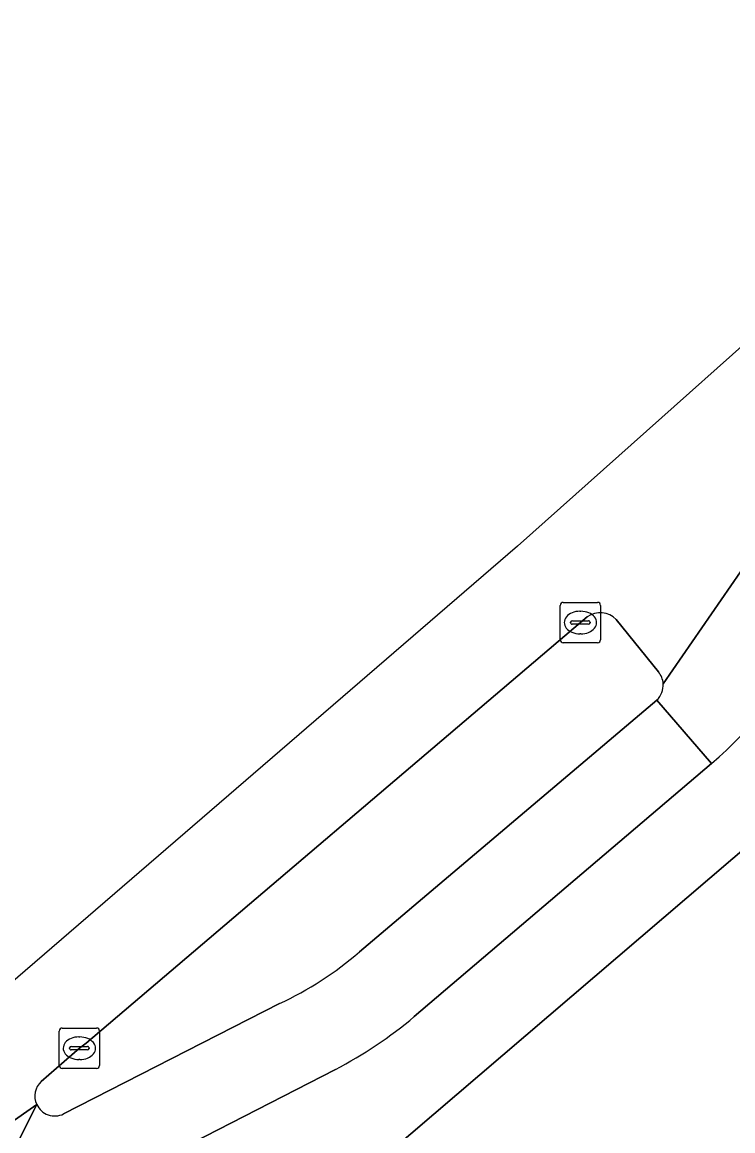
# Model space of a CAD drawing. Extents: x 162172 to 163187, y 382874 to 383685.
# Drawn here: x 162560.04 to 162577.65, y 383429.23 to 383456.69 of the extents above; entities that cross this region are included whole.
import ezdxf

# ---------------------------------------------------------------- set-up
doc = ezdxf.new("R2010")
doc.units = 0
for name, color, linetype in [('IMGEO_Fietspad_gesloten', 7, 'Continuous'), ('IMGEO_Groenvoorziening', 7, 'Continuous'), ('IMGEO_Kolk', 7, 'Continuous'), ('IMGEO_Rijbaan_lokaal_gesloten', 7, 'Continuous'), ('IMGEO_Verkeerseiland_open', 7, 'Continuous'), ('IMGEO_Voetpad_open', 7, 'Continuous')]:
    doc.layers.add(name, color=color, linetype=linetype)

msp = doc.modelspace()

# ---------------------------------------------------------------- linework, layer by layer
at = {"layer": 'IMGEO_Fietspad_gesloten'}
for points in [[(162577.124, 383438.334), (162575.768, 383439.903), (162568.396, 383433.668)], [(162569.756, 383432.065), (162577.124, 383438.334)], [(162566.412, 383432.386), (162561.063, 383429.654)], [(162560.399, 383429.887), (162558.403, 383425.945), (162567.8, 383430.751)]]:
    msp.add_lwpolyline(points, dxfattribs=at)
for centre, radius, start, end in [((162562.997, 383439.848), 8.206, 294.5942, 311.1444), ((162562.755, 383440.374), 10.865, 297.6671, 310.1177), ((162560.844, 383430.093), 0.49, 204.816, 296.5117)]:
    msp.add_arc(centre, radius, start, end, dxfattribs=at)
at = {"layer": 'IMGEO_Groenvoorziening'}
msp.add_lwpolyline([(162552.395, 383414.415), (162556.323, 383409.744), (162566.514, 383418.568), (162566.243, 383418.882), (162568.73, 383421.035), (162570.997, 383422.998), (162573.45, 383425.122), (162573.816, 383424.699), (162583.879, 383433.412), (162579.936, 383437.929), (162567.388, 383427.216), (162565.072, 383425.239)], close=True, dxfattribs=at)
at = {"layer": 'IMGEO_Kolk'}
for p, q in [((162573.373, 383441.395), (162573.373, 383442.247)), ((162573.448, 383442.321), (162574.3, 383442.321)), ((162574.374, 383442.247), (162574.374, 383441.395)), ((162573.861, 383442.101), (162573.886, 383442.101)), ((162573.632, 383441.815), (162573.632, 383441.827)), ((162574.07, 383441.778), (162573.672, 383441.778)), ((162573.675, 383441.864), (162574.073, 383441.864)), ((162574.116, 383441.827), (162574.116, 383441.815)), ((162573.884, 383441.541), (162573.859, 383441.541)), ((162574.3, 383441.321), (162573.448, 383441.321)), ((162561.03, 383431.78), (162561.882, 383431.78)), ((162560.955, 383430.854), (162560.955, 383431.706)), ((162561.443, 383431.56), (162561.468, 383431.56)), ((162561.956, 383431.706), (162561.956, 383430.854)), ((162561.214, 383431.274), (162561.214, 383431.286)), ((162561.652, 383431.237), (162561.254, 383431.237)), ((162561.257, 383431.323), (162561.655, 383431.323)), ((162561.698, 383431.286), (162561.698, 383431.274)), ((162561.466, 383431), (162561.441, 383431)), ((162561.882, 383430.78), (162561.03, 383430.78))]:
    msp.add_line(p, q, dxfattribs=at)
for points in [[(162573.373, 383441.395), (162573.373, 383442.247)], [(162573.448, 383442.321), (162574.3, 383442.321)], [(162574.374, 383442.247), (162574.374, 383441.395)], [(162574.3, 383441.321), (162573.448, 383441.321)], [(162561.03, 383431.78), (162561.882, 383431.78)], [(162560.955, 383430.854), (162560.955, 383431.706)], [(162561.956, 383431.706), (162561.956, 383430.854)], [(162561.882, 383430.78), (162561.03, 383430.78)]]:
    msp.add_lwpolyline(points, dxfattribs=at)
for centre, radius, start, end in [((162573.45, 383442.245), 0.0765, 91.552, 178.448), ((162573.45, 383442.245), 0.0765, 91.552, 178.448), ((162574.298, 383442.245), 0.0765, 1.552, 88.448), ((162574.298, 383442.245), 0.0765, 1.552, 88.448), ((162573.672, 383441.824), 0.0403, 85.8775, 175.7526), ((162573.669, 383441.814), 0.0366, 178.938, 274.7102), ((162574.073, 383441.821), 0.043, 264.8664, 352.4533), ((162574.077, 383441.826), 0.0386, 1.7309, 96.639), ((162573.45, 383441.397), 0.0765, 181.552, 268.448), ((162573.45, 383441.397), 0.0765, 181.552, 268.448), ((162574.298, 383441.397), 0.0765, 271.552, 358.448), ((162574.298, 383441.397), 0.0765, 271.552, 358.448), ((162561.032, 383431.704), 0.0765, 91.552, 178.448), ((162561.032, 383431.704), 0.0765, 91.552, 178.448), ((162561.88, 383431.704), 0.0765, 1.552, 88.448), ((162561.88, 383431.704), 0.0765, 1.552, 88.448), ((162561.254, 383431.283), 0.0403, 85.8775, 175.7526), ((162561.251, 383431.273), 0.0366, 178.938, 274.7102), ((162561.655, 383431.28), 0.043, 264.8664, 352.4533), ((162561.659, 383431.285), 0.0386, 1.7309, 96.639), ((162561.032, 383430.856), 0.0765, 181.552, 268.448), ((162561.032, 383430.856), 0.0765, 181.552, 268.448), ((162561.88, 383430.856), 0.0765, 271.552, 358.448), ((162561.88, 383430.856), 0.0765, 271.552, 358.448)]:
    msp.add_arc(centre, radius, start, end, dxfattribs=at)
for centre, major_axis, ratio, start_param, end_param in [((162573.86, 383441.821), (-0.387, 0.002), 0.722429, 4.712389, 7.853982), ((162573.885, 383441.821), (-0.39, 0.002), 0.717154, 1.570796, 4.712389), ((162561.442, 383431.28), (-0.387, 0.002), 0.722429, 4.712389, 7.853982), ((162561.467, 383431.28), (-0.39, 0.002), 0.717154, 1.570796, 4.712389)]:
    msp.add_ellipse(centre, major_axis=major_axis, ratio=ratio, start_param=start_param, end_param=end_param, dxfattribs=at)
at = {"layer": 'IMGEO_Rijbaan_lokaal_gesloten'}
for points in [[(162575.926, 383440.306), (162578.565, 383444.116), (162582.633, 383450.258), (162596.824, 383462.654), (162637.568, 383498.615), (162689.014, 383544.186), (162734.284, 383584.449), (162759.283, 383606.749), (162778.679, 383623.816), (162796.954, 383640.261), (162813.125, 383654.021), (162813.712, 383654.475), (162813.538, 383654.666), (162810.667, 383652.751), (162760.193, 383608.758), (162655.931, 383517.885), (162648.311, 383511.243), (162639.616, 383503.665), (162572.318, 383443.713), (162533.593, 383410.347)], [(162689.014, 383544.186), (162637.568, 383498.615), (162596.824, 383462.654), (162582.633, 383450.258), (162578.565, 383444.116), (162575.926, 383440.306)], [(162560.511, 383430.457), (162561.455, 383431.281), (162561.62, 383431.409), (162573.873, 383441.822), (162574.044, 383441.962)], [(162574.763, 383441.899), (162575.807, 383440.6)], [(162575.768, 383439.903), (162577.124, 383438.334)], [(162533.593, 383410.347), (162533.59, 383410.344), (162530.441, 383407.39), (162531.546, 383406.134), (162554.504, 383425.759), (162560.399, 383429.887)], [(162558.23, 383425.842), (162558.403, 383425.945), (162560.399, 383429.887), (162554.504, 383425.759), (162531.546, 383406.134), (162533.265, 383404.182), (162534.219, 383405.065), (162543.666, 383413.944), (162547.279, 383417.243), (162548.765, 383418.485), (162551.849, 383421.163)]]:
    msp.add_lwpolyline(points, dxfattribs=at)
for centre, radius, start, end in [((162574.367, 383441.513), 0.553, 44.2524, 125.7325), ((162571.302, 383445.258), 9.046, 310.0578, 335.0918), ((162575.422, 383440.273), 0.505, 3.7417, 40.3307), ((162575.418, 383440.273), 0.509, 313.4401, 3.7436), ((162560.845, 383430.095), 0.493, 132.7576, 205.0094)]:
    msp.add_arc(centre, radius, start, end, dxfattribs=at)
at = {"layer": 'IMGEO_Verkeerseiland_open'}
for points in [[(162574.044, 383441.962), (162573.873, 383441.822), (162561.62, 383431.409), (162561.455, 383431.281), (162560.511, 383430.457)], [(162575.807, 383440.6), (162574.763, 383441.899)], [(162568.396, 383433.668), (162575.768, 383439.903)], [(162561.063, 383429.654), (162566.412, 383432.386)]]:
    msp.add_lwpolyline(points, dxfattribs=at)
for centre, radius, start, end in [((162574.367, 383441.513), 0.553, 44.2524, 125.7325), ((162575.422, 383440.273), 0.505, 3.7417, 40.3307), ((162575.418, 383440.273), 0.509, 313.4401, 3.7436), ((162562.997, 383439.848), 8.206, 294.5942, 311.1444), ((162560.845, 383430.095), 0.493, 132.7576, 205.0094), ((162560.844, 383430.093), 0.49, 204.816, 296.5117)]:
    msp.add_arc(centre, radius, start, end, dxfattribs=at)
at = {"layer": 'IMGEO_Voetpad_open'}
for points in [[(162528.583, 383392.222), (162529.74, 383393.652), (162529.793, 383395.041), (162534.559, 383399.04), (162538.848, 383402.638), (162538.745, 383402.761), (162542.159, 383405.676), (162552.395, 383414.415), (162565.072, 383425.239), (162567.388, 383427.216), (162579.936, 383437.929), (162582.374, 383440.011), (162587.439, 383444.336), (162589.352, 383445.969), (162596.004, 383451.649)], [(162577.124, 383438.334), (162569.756, 383432.065)], [(162567.8, 383430.751), (162558.403, 383425.945), (162558.23, 383425.842)]]:
    msp.add_lwpolyline(points, dxfattribs=at)
for centre, radius, start, end in [((162571.302, 383445.258), 9.046, 310.0578, 335.0918), ((162562.755, 383440.374), 10.865, 297.6671, 310.1177)]:
    msp.add_arc(centre, radius, start, end, dxfattribs=at)

doc.saveas('drawing.dxf')
